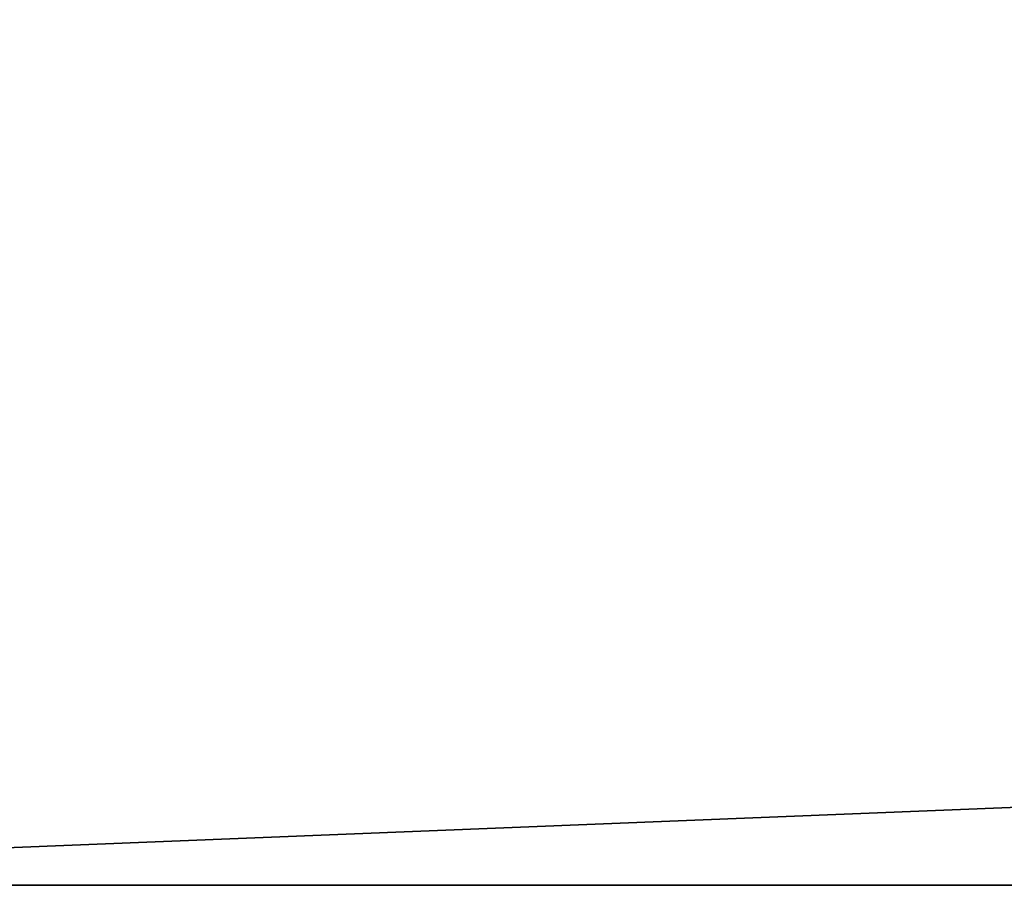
# Model space of a CAD drawing. Extents: x 0.1 to 26.3, y 0 to 13.2.
# Tile 389 of 656: x 3.0754 to 3.07692, y 13.24273 to 13.24407. Entities that reach past the tile are written whole.
import ezdxf

# ---------------------------------------------------------------- set-up
doc = ezdxf.new("R2010")
doc.units = 0
doc.header["$LTSCALE"] = 2.54
doc.layers.get('0').update_dxf_attribs({"color": 13, "linetype": 'CONTINUOUS'})

# ---------------------------------------------------------------- blocks, each defined once
blk = doc.blocks.new('POJEMNIK_NA_R_CZNIKI_PAPIE')
at = {"color": 0}
for p, q in [((3.1105879, 13.2442062, 28.3645203), (3.0739388, 13.2427338, 28.3654724)), ((3.1105879, 13.2442062, 28.3645203), (3.0739388, 13.2427338, 28.3654724)), ((3.1105879, 13.2442062, 18.0645203), (3.0739388, 13.2427338, 18.0654724)), ((3.1105879, 13.2442062, 18.0645203), (3.0739388, 13.2427338, 18.0654724)), ((3.1103518, 13.2427338, 29.3386292), (3.0739388, 13.2427338, 29.3345276)), ((3.0739388, 13.2427338, 28.3654724), (3.1103518, 13.2427338, 28.3613708)), ((3.1103518, 13.2427338, 19.0386292), (3.0739388, 13.2427338, 19.0345276)), ((3.0739388, 13.2427338, 18.0654724), (3.1103518, 13.2427338, 18.0613708))]:
    blk.add_line(p, q, dxfattribs=at)
mesh = blk.add_polyface(dxfattribs=at)
corners = [(3.1103518, 13.2427338, 29.3386292), (3.0744097, 13.2442062, 29.3314026), (3.0739388, 13.2427338, 29.3345276)]
mesh.append_faces([[corners[k] for k in face] for face in [(0, 1, 2)]], dxfattribs={"color": 0})
mesh = blk.add_polyface(dxfattribs=at)
corners = [(3.0744097, 13.2442062, 28.3685974), (3.1105879, 13.2442062, 28.3645203), (3.0739388, 13.2427338, 28.3654724)]
mesh.append_faces([[corners[k] for k in face] for face in [(0, 1, 2)]], dxfattribs={"color": 0})
mesh = blk.add_polyface(dxfattribs=at)
corners = [(3.0739388, 13.2427338, 28.3654724), (3.1105879, 13.2442062, 28.3645203), (3.1103518, 13.2427338, 28.3613708)]
mesh.append_faces([[corners[k] for k in face] for face in [(0, 1, 2)]], dxfattribs={"color": 0})
mesh = blk.add_polyface(dxfattribs=at)
corners = [(3.1103518, 13.2427338, 19.0386292), (3.0744097, 13.2442062, 19.0314026), (3.0739388, 13.2427338, 19.0345276)]
mesh.append_faces([[corners[k] for k in face] for face in [(0, 1, 2)]], dxfattribs={"color": 0})
mesh = blk.add_polyface(dxfattribs=at)
corners = [(3.0744097, 13.2442062, 18.0685974), (3.1105879, 13.2442062, 18.0645203), (3.0739388, 13.2427338, 18.0654724)]
mesh.append_faces([[corners[k] for k in face] for face in [(0, 1, 2)]], dxfattribs={"color": 0})
mesh = blk.add_polyface(dxfattribs=at)
corners = [(3.0739388, 13.2427338, 18.0654724), (3.1105879, 13.2442062, 18.0645203), (3.1103518, 13.2427338, 18.0613708)]
mesh.append_faces([[corners[k] for k in face] for face in [(0, 1, 2)]], dxfattribs={"color": 0})
mesh = blk.add_polyface(dxfattribs=at)
corners = [(3.1103518, 13.2427338, 29.3386292), (3.1105879, 13.2442062, 29.3354797), (3.0744097, 13.2442062, 29.3314026)]
mesh.append_faces([[corners[k] for k in face] for face in [(0, 1, 2)]], dxfattribs={"color": 0})
mesh = blk.add_polyface(dxfattribs=at)
corners = [(3.1103518, 13.2427338, 19.0386292), (3.1105879, 13.2442062, 19.0354797), (3.0744097, 13.2442062, 19.0314026)]
mesh.append_faces([[corners[k] for k in face] for face in [(0, 1, 2)]], dxfattribs={"color": 0})

msp = doc.modelspace()

# ---------------------------------------------------------------- block references
at = {"color": 0}
msp.add_blockref('POJEMNIK_NA_R_CZNIKI_PAPIE', (0, 0), dxfattribs=at)

doc.saveas('drawing.dxf')
